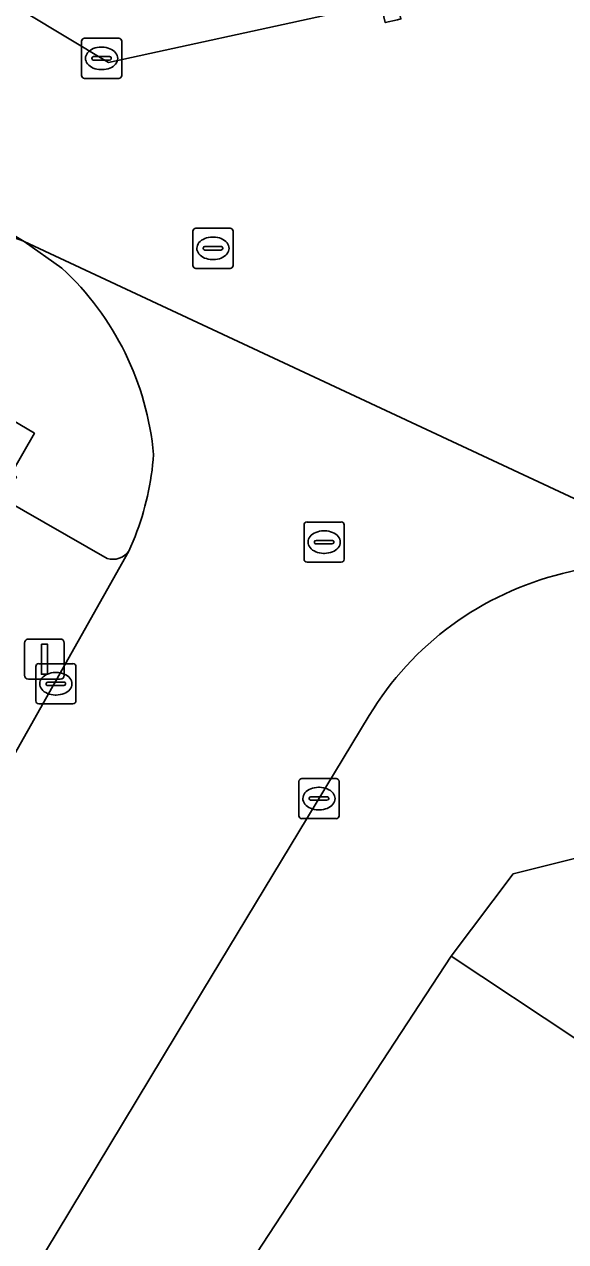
# Model space of a CAD drawing. Extents: x 158455 to 159797, y 387218 to 388672.
# Drawn here: x 159296.6 to 159310.08, y 388169.11 to 388199.4 of the extents above; entities that cross this region are included whole.
import ezdxf

# ---------------------------------------------------------------- set-up
doc = ezdxf.new("R2010")
doc.units = 0
for name, color, linetype in [('IMGEO_Erf', 7, 'Continuous'), ('IMGEO_Groenvoorziening', 7, 'Continuous'), ('IMGEO_Kolk', 7, 'Continuous'), ('IMGEO_Lichtmast', 7, 'Continuous'), ('IMGEO_Parkeervlak_open', 7, 'Continuous'), ('IMGEO_Rijbaan_lokaal_open', 7, 'Continuous'), ('IMGEO_Rioolput', 7, 'Continuous'), ('IMGEO_Voetpad_open', 7, 'Continuous')]:
    doc.layers.add(name, color=color, linetype=linetype)

msp = doc.modelspace()

# ---------------------------------------------------------------- linework, layer by layer
at = {"layer": 'IMGEO_Erf'}
msp.add_lwpolyline([(159284.676, 388196.495), (159285.16, 388197.306), (159280.997, 388199.795), (159280.203, 388200.27), (159277.089, 388202.133), (159275.468, 388203.163), (159272.31, 388205.169), (159271.736, 388204.222), (159270.691, 388202.514), (159283.611, 388194.827), (159282.989, 388193.781), (159295.371, 388186.415), (159296.076, 388187.594), (159296.4, 388188.135), (159296.269, 388188.213), (159296.849, 388189.223), (159292.294, 388191.91), (159289.12, 388193.808)], close=True, dxfattribs=at)
at = {"layer": 'IMGEO_Groenvoorziening'}
msp.add_lwpolyline([(159310.309, 388174.17), (159312.975, 388174.666), (159317.496, 388179.49), (159316.544, 388180.201), (159308.769, 388178.261), (159307.224, 388176.215)], close=True, dxfattribs=at)
at = {"layer": 'IMGEO_Kolk'}
for p, q in [((159298.022, 388198.125), (159298.022, 388198.977)), ((159298.097, 388199.051), (159298.949, 388199.051)), ((159298.51, 388198.831), (159298.535, 388198.831)), ((159299.023, 388198.977), (159299.023, 388198.125)), ((159298.281, 388198.545), (159298.281, 388198.557)), ((159298.719, 388198.508), (159298.321, 388198.508)), ((159298.324, 388198.594), (159298.722, 388198.594)), ((159298.765, 388198.557), (159298.765, 388198.545)), ((159298.533, 388198.271), (159298.508, 388198.271)), ((159298.949, 388198.051), (159298.097, 388198.051)), ((159296.883, 388182.564), (159296.883, 388183.416)), ((159296.958, 388183.49), (159297.81, 388183.49)), ((159297.884, 388183.416), (159297.884, 388182.564)), ((159297.185, 388183.033), (159297.583, 388183.033)), ((159297.371, 388183.27), (159297.396, 388183.27)), ((159297.142, 388182.984), (159297.142, 388182.996)), ((159297.58, 388182.947), (159297.182, 388182.947)), ((159297.626, 388182.996), (159297.626, 388182.984)), ((159297.81, 388182.49), (159296.958, 388182.49)), ((159297.394, 388182.71), (159297.369, 388182.71)), ((159303.509, 388180.634), (159304.361, 388180.634)), ((159303.434, 388179.708), (159303.434, 388180.56)), ((159303.922, 388180.414), (159303.947, 388180.414)), ((159304.435, 388180.56), (159304.435, 388179.708)), ((159303.693, 388180.128), (159303.693, 388180.14)), ((159304.131, 388180.091), (159303.733, 388180.091)), ((159303.736, 388180.177), (159304.134, 388180.177)), ((159304.177, 388180.14), (159304.177, 388180.128)), ((159303.945, 388179.854), (159303.92, 388179.854)), ((159304.361, 388179.634), (159303.509, 388179.634))]:
    msp.add_line(p, q, dxfattribs=at)
for points in [[(159298.022, 388198.125), (159298.022, 388198.977)], [(159298.097, 388199.051), (159298.949, 388199.051)], [(159299.023, 388198.977), (159299.023, 388198.125)], [(159298.949, 388198.051), (159298.097, 388198.051)], [(159296.883, 388182.564), (159296.883, 388183.416)], [(159296.958, 388183.49), (159297.81, 388183.49)], [(159297.884, 388183.416), (159297.884, 388182.564)], [(159297.81, 388182.49), (159296.958, 388182.49)], [(159303.509, 388180.634), (159304.361, 388180.634)], [(159303.434, 388179.708), (159303.434, 388180.56)], [(159304.435, 388180.56), (159304.435, 388179.708)], [(159304.361, 388179.634), (159303.509, 388179.634)]]:
    msp.add_lwpolyline(points, dxfattribs=at)
for centre, radius, start, end in [((159298.099, 388198.975), 0.0765, 91.552, 178.448), ((159298.099, 388198.975), 0.0765, 91.552, 178.448), ((159298.947, 388198.975), 0.0765, 1.552, 88.448), ((159298.947, 388198.975), 0.0765, 1.552, 88.448), ((159298.321, 388198.554), 0.0403, 85.8775, 175.7526), ((159298.318, 388198.544), 0.0366, 178.938, 274.7102), ((159298.722, 388198.551), 0.043, 264.8664, 352.4533), ((159298.726, 388198.556), 0.0386, 1.7309, 96.639), ((159298.099, 388198.127), 0.0765, 181.552, 268.448), ((159298.099, 388198.127), 0.0765, 181.552, 268.448), ((159298.947, 388198.127), 0.0765, 271.552, 358.448), ((159298.947, 388198.127), 0.0765, 271.552, 358.448), ((159296.96, 388183.414), 0.0765, 91.552, 178.448), ((159296.96, 388183.414), 0.0765, 91.552, 178.448), ((159297.808, 388183.414), 0.0765, 1.552, 88.448), ((159297.808, 388183.414), 0.0765, 1.552, 88.448), ((159297.182, 388182.993), 0.0403, 85.8775, 175.7526), ((159297.587, 388182.995), 0.0386, 1.7309, 96.639), ((159297.179, 388182.983), 0.0366, 178.938, 274.7102), ((159297.583, 388182.99), 0.043, 264.8664, 352.4533), ((159296.96, 388182.566), 0.0765, 181.552, 268.448), ((159296.96, 388182.566), 0.0765, 181.552, 268.448), ((159297.808, 388182.566), 0.0765, 271.552, 358.448), ((159297.808, 388182.566), 0.0765, 271.552, 358.448), ((159303.511, 388180.558), 0.0765, 91.552, 178.448), ((159303.511, 388180.558), 0.0765, 91.552, 178.448), ((159304.359, 388180.558), 0.0765, 1.552, 88.448), ((159304.359, 388180.558), 0.0765, 1.552, 88.448), ((159303.733, 388180.137), 0.0403, 85.8775, 175.7526), ((159303.73, 388180.127), 0.0366, 178.938, 274.7102), ((159304.134, 388180.134), 0.043, 264.8664, 352.4533), ((159304.138, 388180.139), 0.0386, 1.7309, 96.639), ((159303.511, 388179.71), 0.0765, 181.552, 268.448), ((159303.511, 388179.71), 0.0765, 181.552, 268.448), ((159304.359, 388179.71), 0.0765, 271.552, 358.448), ((159304.359, 388179.71), 0.0765, 271.552, 358.448)]:
    msp.add_arc(centre, radius, start, end, dxfattribs=at)
for centre, major_axis, ratio, start_param, end_param in [((159298.509, 388198.551), (-0.387, 0.002), 0.722429, 4.712389, 7.853982), ((159298.534, 388198.551), (-0.39, 0.002), 0.717154, 1.570796, 4.712389), ((159297.37, 388182.99), (-0.387, 0.002), 0.722429, 4.712389, 7.853982), ((159297.395, 388182.99), (-0.39, 0.002), 0.717154, 1.570796, 4.712389), ((159303.921, 388180.134), (-0.387, 0.002), 0.722429, 4.712389, 7.853982), ((159303.946, 388180.134), (-0.39, 0.002), 0.717154, 1.570796, 4.712389)]:
    msp.add_ellipse(centre, major_axis=major_axis, ratio=ratio, start_param=start_param, end_param=end_param, dxfattribs=at)
at = {"layer": 'IMGEO_Lichtmast'}
for p, q in [((159296.603, 388183.204), (159296.603, 388184.004)), ((159296.603, 388184.004), (159296.603, 388183.204)), ((159296.703, 388184.104), (159297.493, 388184.104)), ((159297.493, 388184.104), (159296.703, 388184.104)), ((159297.593, 388184.004), (159297.593, 388183.204)), ((159297.593, 388183.204), (159297.593, 388184.004)), ((159297.493, 388183.104), (159296.703, 388183.104)), ((159296.703, 388183.104), (159297.493, 388183.104))]:
    msp.add_line(p, q, dxfattribs=at)
msp.add_lwpolyline([(159297.023, 388183.979), (159297.173, 388183.979), (159297.173, 388183.229), (159297.023, 388183.229), (159297.023, 388183.979)], dxfattribs=at)
for centre, start, end in [((159296.703, 388184.004), 90, 180), ((159296.703, 388184.004), 90, 180), ((159297.493, 388184.004), 0, 90), ((159297.493, 388184.004), 360, 90), ((159296.703, 388183.204), 180, 270), ((159296.703, 388183.204), 180, 270), ((159297.493, 388183.204), 270, 0), ((159297.493, 388183.204), 270, 0)]:
    msp.add_arc(centre, 0.1, start, end, dxfattribs=at)
at = {"layer": 'IMGEO_Parkeervlak_open'}
for points in [[(159296.599, 388193.998), (159282.727, 388202.35), (159282.131, 388202.709)], [(159298.662, 388186.11), (159296.076, 388187.594), (159295.371, 388186.415), (159296.287, 388185.869)], [(159289.028, 388173.867), (159291.387, 388172.458), (159291.698, 388172.984), (159299.2, 388186.29)]]:
    msp.add_lwpolyline(points, dxfattribs=at)
for centre, radius, start, end in [((159295.803, 388191.96), 2.188, 68.673, 102.2515), ((159298.81, 388186.562), 0.475, 251.8589, 325.1387)]:
    msp.add_arc(centre, radius, start, end, dxfattribs=at)
at = {"layer": 'IMGEO_Rijbaan_lokaal_open'}
for points in [[(159337.443, 388197.497), (159321.923, 388193.851), (159314.219, 388191.941), (159313.792, 388193.866), (159313.745, 388194.065), (159312.214, 388200.728), (159312.118, 388201.147), (159305.943, 388199.687), (159305.976, 388199.531), (159305.888, 388199.512), (159305.585, 388199.443), (159305.493, 388199.83), (159305.662, 388199.867), (159305.64, 388199.96), (159304.264, 388199.661), (159298.692, 388198.451), (159285.247, 388206.534), (159282.727, 388202.35), (159296.599, 388193.998), (159312.829, 388186.418), (159315.657, 388187.105), (159337.246, 388192.351)], [(159310.001, 388185.731), (159312.829, 388186.418), (159296.599, 388193.998), (159297.535, 388193.333)], [(159337.246, 388192.351), (159315.657, 388187.105), (159312.829, 388186.418), (159310.001, 388185.731)], [(159329.757, 388176.874), (159328.648, 388177.943), (159328.058, 388178.616), (159337.868, 388189.252), (159325.99, 388186.377), (159326.047, 388186.143), (159322.747, 388185.341), (159322.69, 388185.575), (159321.299, 388185.238), (159321.356, 388185.003), (159316.975, 388183.939), (159317.101, 388183.424), (159316.738, 388183.336), (159317.496, 388179.49), (159312.975, 388174.666), (159310.309, 388174.17), (159307.224, 388176.215), (159299.721, 388164.769), (159299.703, 388164.738)], [(159307.224, 388176.215), (159308.769, 388178.261), (159316.544, 388180.201), (159317.496, 388179.49), (159316.738, 388183.336), (159316.555, 388184.085), (159321.299, 388185.238), (159322.69, 388185.575), (159325.99, 388186.377), (159337.868, 388189.252), (159338.498, 388188.712), (159338.647, 388188.839), (159342.759, 388185.066), (159344.7, 388186.624)], [(159299.357, 388186.658), (159299.2, 388186.29), (159291.698, 388172.984), (159291.387, 388172.458), (159288.09, 388166.885), (159284.123, 388160.416), (159272.47, 388141.59), (159266.034, 388130.677), (159265.477, 388129.733), (159271.392, 388125.943), (159276.566, 388134.577), (159276.892, 388135.12), (159277.007, 388135.304), (159279.173, 388138.961)], [(159286.422, 388151.165), (159297.416, 388169.349), (159301.038, 388175.339), (159305.187, 388182.202)], [(159305.187, 388182.202), (159301.038, 388175.339), (159297.416, 388169.349), (159286.422, 388151.165)], [(159298.653, 388162.991), (159299.703, 388164.738), (159299.721, 388164.769), (159307.224, 388176.215)]]:
    msp.add_lwpolyline(points, dxfattribs=at)
for centre, radius, start, end in [((159292.633, 388188.039), 7.215, 5.2331, 47.2028), ((159292.92, 388189.185), 6.915, 338.5664, 355.9539), ((159311.828, 388178.191), 7.758, 103.619, 148.8691), ((159311.828, 388178.191), 7.758, 103.619, 148.8691)]:
    msp.add_arc(centre, radius, start, end, dxfattribs=at)
at = {"layer": 'IMGEO_Rioolput'}
for p, q in [((159300.795, 388193.399), (159300.795, 388194.251)), ((159300.87, 388194.325), (159301.722, 388194.325)), ((159301.796, 388194.251), (159301.796, 388193.399)), ((159301.283, 388194.105), (159301.308, 388194.105)), ((159301.054, 388193.819), (159301.054, 388193.831)), ((159301.492, 388193.782), (159301.094, 388193.782)), ((159301.097, 388193.868), (159301.495, 388193.868)), ((159301.538, 388193.831), (159301.538, 388193.819)), ((159301.722, 388193.325), (159300.87, 388193.325)), ((159301.306, 388193.545), (159301.281, 388193.545)), ((159303.638, 388187.015), (159304.49, 388187.015)), ((159303.563, 388186.089), (159303.563, 388186.941)), ((159304.051, 388186.795), (159304.076, 388186.795)), ((159304.564, 388186.941), (159304.564, 388186.089)), ((159303.822, 388186.509), (159303.822, 388186.521)), ((159304.26, 388186.472), (159303.862, 388186.472)), ((159303.865, 388186.558), (159304.263, 388186.558)), ((159304.306, 388186.521), (159304.306, 388186.509)), ((159304.074, 388186.235), (159304.049, 388186.235)), ((159304.49, 388186.015), (159303.638, 388186.015))]:
    msp.add_line(p, q, dxfattribs=at)
for points in [[(159300.795, 388193.399), (159300.795, 388194.251)], [(159300.87, 388194.325), (159301.722, 388194.325)], [(159301.796, 388194.251), (159301.796, 388193.399)], [(159301.722, 388193.325), (159300.87, 388193.325)], [(159303.638, 388187.015), (159304.49, 388187.015)], [(159303.563, 388186.089), (159303.563, 388186.941)], [(159304.564, 388186.941), (159304.564, 388186.089)], [(159304.49, 388186.015), (159303.638, 388186.015)]]:
    msp.add_lwpolyline(points, dxfattribs=at)
for centre, radius, start, end in [((159300.872, 388194.249), 0.0765, 91.552, 178.448), ((159300.872, 388194.249), 0.0765, 91.552, 178.448), ((159301.72, 388194.249), 0.0765, 1.552, 88.448), ((159301.72, 388194.249), 0.0765, 1.552, 88.448), ((159301.094, 388193.828), 0.0403, 85.8775, 175.7526), ((159301.091, 388193.818), 0.0366, 178.938, 274.7102), ((159301.495, 388193.825), 0.043, 264.8664, 352.4533), ((159301.499, 388193.83), 0.0386, 1.7309, 96.639), ((159300.872, 388193.401), 0.0765, 181.552, 268.448), ((159300.872, 388193.401), 0.0765, 181.552, 268.448), ((159301.72, 388193.401), 0.0765, 271.552, 358.448), ((159301.72, 388193.401), 0.0765, 271.552, 358.448), ((159303.64, 388186.939), 0.0765, 91.552, 178.448), ((159303.64, 388186.939), 0.0765, 91.552, 178.448), ((159304.488, 388186.939), 0.0765, 1.552, 88.448), ((159304.488, 388186.939), 0.0765, 1.552, 88.448), ((159303.862, 388186.518), 0.0403, 85.8775, 175.7526), ((159303.859, 388186.508), 0.0366, 178.938, 274.7102), ((159304.263, 388186.515), 0.043, 264.8664, 352.4533), ((159304.267, 388186.52), 0.0386, 1.7309, 96.639), ((159303.64, 388186.091), 0.0765, 181.552, 268.448), ((159303.64, 388186.091), 0.0765, 181.552, 268.448), ((159304.488, 388186.091), 0.0765, 271.552, 358.448), ((159304.488, 388186.091), 0.0765, 271.552, 358.448)]:
    msp.add_arc(centre, radius, start, end, dxfattribs=at)
for centre, major_axis, ratio, start_param, end_param in [((159301.282, 388193.825), (-0.387, 0.002), 0.722429, 4.712389, 7.853982), ((159301.307, 388193.825), (-0.39, 0.002), 0.717154, 1.570796, 4.712389), ((159304.05, 388186.515), (-0.387, 0.002), 0.722429, 4.712389, 7.853982), ((159304.075, 388186.515), (-0.39, 0.002), 0.717154, 1.570796, 4.712389)]:
    msp.add_ellipse(centre, major_axis=major_axis, ratio=ratio, start_param=start_param, end_param=end_param, dxfattribs=at)
at = {"layer": 'IMGEO_Voetpad_open'}
for points in [[(159277.934, 388210.931), (159282.07, 388208.444), (159285.247, 388206.534), (159298.692, 388198.451), (159304.264, 388199.661), (159305.64, 388199.96), (159304.118, 388206.505), (159303.939, 388206.456), (159303.834, 388206.843), (159304.018, 388206.895), (159302.442, 388213.492), (159302.275, 388213.455), (159302.183, 388213.841), (159302.326, 388213.907), (159299.101, 388227.481)], [(159282.131, 388202.709), (159282.37, 388202.086), (159280.997, 388199.795), (159285.16, 388197.306), (159284.676, 388196.495), (159289.12, 388193.808), (159292.294, 388191.91), (159296.849, 388189.223), (159296.269, 388188.213), (159296.4, 388188.135), (159296.076, 388187.594), (159298.662, 388186.11)], [(159297.535, 388193.333), (159296.599, 388193.998)], [(159299.2, 388186.29), (159299.357, 388186.658)]]:
    msp.add_lwpolyline(points, dxfattribs=at)
for centre, radius, start, end in [((159295.803, 388191.96), 2.188, 68.673, 102.2515), ((159292.633, 388188.039), 7.215, 5.2331, 47.2028), ((159292.92, 388189.185), 6.915, 338.5664, 355.9539), ((159298.81, 388186.562), 0.475, 251.8589, 325.1387)]:
    msp.add_arc(centre, radius, start, end, dxfattribs=at)

doc.saveas('drawing.dxf')
